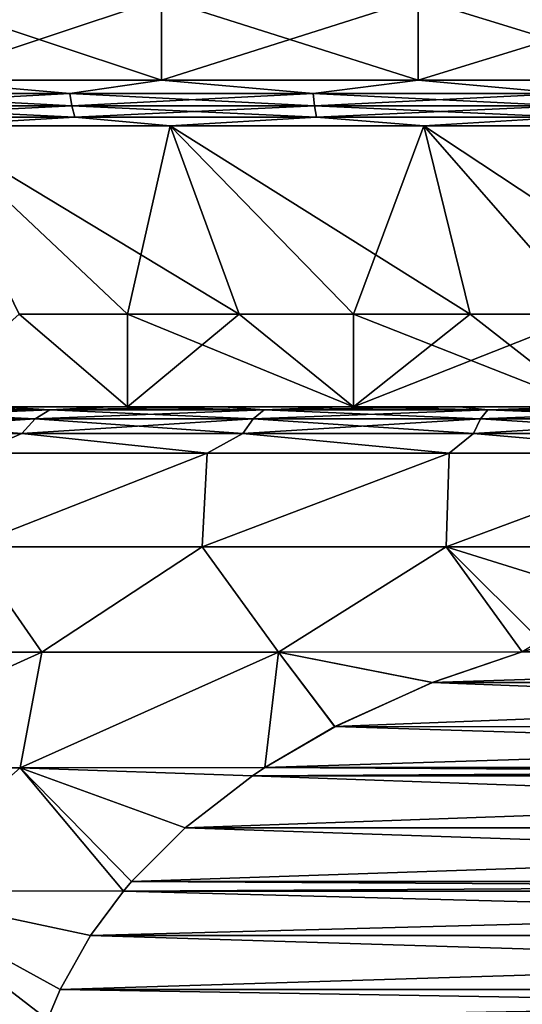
# Model space of a CAD drawing. Header units: millimetres. Extents: x -139 to 106, y -8 to 139.
# Tile 416 of 459: x 71.48 to 74.19, y 41.32 to 46.62. Entities that reach past the tile are written whole.
import ezdxf

# ---------------------------------------------------------------- set-up
doc = ezdxf.new("R2010")
doc.units = ezdxf.units.MM
doc.header["$LTSCALE"] = 53.842063
for name, color, linetype in [('171', 7, 'CONTINUOUS'), ('172', 7, 'CONTINUOUS'), ('173', 7, 'CONTINUOUS'), ('174', 7, 'CONTINUOUS'), ('175', 7, 'CONTINUOUS'), ('176', 7, 'CONTINUOUS'), ('177', 7, 'CONTINUOUS'), ('178', 7, 'CONTINUOUS'), ('412', 7, 'CONTINUOUS'), ('415', 7, 'CONTINUOUS'), ('419', 7, 'CONTINUOUS'), ('420', 7, 'CONTINUOUS'), ('423', 7, 'CONTINUOUS')]:
    doc.layers.add(name, color=color, linetype=linetype)

msp = doc.modelspace()

# ---------------------------------------------------------------- linework, layer by layer
at = {"layer": '171', "color": 7, "linetype": 'CONTINUOUS', "true_color": 0x009900}
for points in [[(70.9233, 46.7379, -10.6255), (72.2448, 46.7379, -11.2202), (70.9233, 46.2969, -10.6255), (70.9233, 46.7379, -10.6255)], [(70.9233, 46.2969, -10.6255), (72.2448, 46.7379, -11.2202), (72.2448, 46.2969, -11.2202), (70.9233, 46.2969, -10.6255)], [(72.2448, 46.7379, -11.2202), (73.6282, 46.7379, -11.6513), (72.2448, 46.2969, -11.2202), (72.2448, 46.7379, -11.2202)], [(72.2448, 46.2969, -11.2202), (73.6282, 46.7379, -11.6513), (73.6282, 46.2969, -11.6513), (72.2448, 46.2969, -11.2202)], [(73.6282, 46.7379, -11.6513), (75.0536, 46.7379, -11.9125), (73.6282, 46.2969, -11.6513), (73.6282, 46.7379, -11.6513)], [(73.6282, 46.2969, -11.6513), (75.0536, 46.7379, -11.9125), (75.0536, 46.2969, -11.9125), (73.6282, 46.2969, -11.6513)]]:
    msp.add_3dface(points, dxfattribs=at)
at = {"layer": '172', "color": 7, "linetype": 'CONTINUOUS', "true_color": 0x009900}
for points in [[(72.2447, 46.7379, 11.2202), (70.9233, 46.7379, 10.6255), (72.2447, 46.2969, 11.2202), (72.2447, 46.7379, 11.2202)], [(72.2447, 46.2969, 11.2202), (70.9233, 46.7379, 10.6255), (70.9233, 46.2969, 10.6255), (72.2447, 46.2969, 11.2202)], [(73.6282, 46.7379, 11.6513), (72.2447, 46.7379, 11.2202), (73.6282, 46.2969, 11.6513), (73.6282, 46.7379, 11.6513)], [(73.6282, 46.2969, 11.6513), (72.2447, 46.7379, 11.2202), (72.2447, 46.2969, 11.2202), (73.6282, 46.2969, 11.6513)], [(75.0536, 46.7379, 11.9125), (73.6282, 46.7379, 11.6513), (75.0536, 46.2969, 11.9125), (75.0536, 46.7379, 11.9125)], [(75.0536, 46.2969, 11.9125), (73.6282, 46.7379, 11.6513), (73.6282, 46.2969, 11.6513), (75.0536, 46.2969, 11.9125)]]:
    msp.add_3dface(points, dxfattribs=at)
at = {"layer": '173', "color": 7, "linetype": 'CONTINUOUS', "true_color": 0x009900}
for points in [[(71.7504, 46.2258, 11.0107), (70.9233, 46.2969, 10.6255), (70.5043, 46.2258, 10.3849), (71.7504, 46.2258, 11.0107)], [(72.2447, 46.2969, 11.2202), (70.9233, 46.2969, 10.6255), (71.7504, 46.2258, 11.0107), (72.2447, 46.2969, 11.2202)], [(73.0608, 46.2258, 11.4877), (72.2447, 46.2969, 11.2202), (71.7504, 46.2258, 11.0107), (73.0608, 46.2258, 11.4877)], [(73.6282, 46.2969, 11.6513), (72.2447, 46.2969, 11.2202), (73.0608, 46.2258, 11.4877), (73.6282, 46.2969, 11.6513)], [(74.4177, 46.2258, 11.8093), (73.6282, 46.2969, 11.6513), (73.0608, 46.2258, 11.4877), (74.4177, 46.2258, 11.8093)], [(75.0536, 46.2969, 11.9125), (73.6282, 46.2969, 11.6513), (74.4177, 46.2258, 11.8093), (75.0536, 46.2969, 11.9125)], [(71.7504, 46.2258, 11.0107), (70.5043, 46.2258, 10.3849), (71.7605, 46.1585, 10.9875), (71.7504, 46.2258, 11.0107)], [(70.5043, 46.2258, 10.3849), (70.5169, 46.1585, 10.363), (71.7605, 46.1585, 10.9875), (70.5043, 46.2258, 10.3849)], [(73.0608, 46.2258, 11.4877), (71.7504, 46.2258, 11.0107), (73.0681, 46.1585, 11.4634), (73.0608, 46.2258, 11.4877)], [(71.7504, 46.2258, 11.0107), (71.7605, 46.1585, 10.9875), (73.0681, 46.1585, 11.4634), (71.7504, 46.2258, 11.0107)], [(74.4177, 46.2258, 11.8093), (73.0608, 46.2258, 11.4877), (74.4221, 46.1585, 11.7843), (74.4177, 46.2258, 11.8093)], [(73.0608, 46.2258, 11.4877), (73.0681, 46.1585, 11.4634), (74.4221, 46.1585, 11.7843), (73.0608, 46.2258, 11.4877)], [(70.5372, 46.0991, 10.3278), (71.7765, 46.0991, 10.9502), (70.5169, 46.1585, 10.363), (70.5372, 46.0991, 10.3278)], [(70.5169, 46.1585, 10.363), (71.7765, 46.0991, 10.9502), (71.7605, 46.1585, 10.9875), (70.5169, 46.1585, 10.363)], [(71.7765, 46.0991, 10.9502), (73.0797, 46.0991, 11.4246), (71.7605, 46.1585, 10.9875), (71.7765, 46.0991, 10.9502)], [(71.7605, 46.1585, 10.9875), (73.0797, 46.0991, 11.4246), (73.0681, 46.1585, 11.4634), (71.7605, 46.1585, 10.9875)], [(73.0797, 46.0991, 11.4246), (74.4291, 46.0991, 11.7444), (73.0681, 46.1585, 11.4634), (73.0797, 46.0991, 11.4246)], [(73.0681, 46.1585, 11.4634), (74.4291, 46.0991, 11.7444), (74.4221, 46.1585, 11.7843), (73.0681, 46.1585, 11.4634)], [(70.5372, 46.0991, 10.3278), (70.9828, 46.0512, 10.5122), (71.7765, 46.0991, 10.9502), (70.5372, 46.0991, 10.3278)], [(70.9828, 46.0512, 10.5122), (72.2901, 46.0512, 11.1006), (71.7765, 46.0991, 10.9502), (70.9828, 46.0512, 10.5122)], [(71.7765, 46.0991, 10.9502), (72.2901, 46.0512, 11.1006), (73.0797, 46.0991, 11.4246), (71.7765, 46.0991, 10.9502)], [(72.2901, 46.0512, 11.1006), (73.6588, 46.0512, 11.5271), (73.0797, 46.0991, 11.4246), (72.2901, 46.0512, 11.1006)], [(73.0797, 46.0991, 11.4246), (73.6588, 46.0512, 11.5271), (74.4291, 46.0991, 11.7444), (73.0797, 46.0991, 11.4246)], [(73.6588, 46.0512, 11.5271), (75.069, 46.0512, 11.7855), (74.4291, 46.0991, 11.7444), (73.6588, 46.0512, 11.5271)]]:
    msp.add_3dface(points, dxfattribs=at)
at = {"layer": '174', "color": 7, "linetype": 'CONTINUOUS', "true_color": 0x009900}
for points in [[(70.5043, 46.2258, -10.3849), (70.9233, 46.2969, -10.6255), (71.7504, 46.2258, -11.0107), (70.5043, 46.2258, -10.3849)], [(70.9233, 46.2969, -10.6255), (72.2448, 46.2969, -11.2202), (71.7504, 46.2258, -11.0107), (70.9233, 46.2969, -10.6255)], [(71.7504, 46.2258, -11.0107), (72.2448, 46.2969, -11.2202), (73.0608, 46.2258, -11.4877), (71.7504, 46.2258, -11.0107)], [(72.2448, 46.2969, -11.2202), (73.6282, 46.2969, -11.6513), (73.0608, 46.2258, -11.4877), (72.2448, 46.2969, -11.2202)], [(73.0608, 46.2258, -11.4877), (73.6282, 46.2969, -11.6513), (74.4177, 46.2258, -11.8093), (73.0608, 46.2258, -11.4877)], [(73.6282, 46.2969, -11.6513), (75.0536, 46.2969, -11.9125), (74.4177, 46.2258, -11.8093), (73.6282, 46.2969, -11.6513)], [(70.5043, 46.2258, -10.3849), (71.7504, 46.2258, -11.0107), (70.5169, 46.1585, -10.363), (70.5043, 46.2258, -10.3849)], [(71.7504, 46.2258, -11.0107), (71.7605, 46.1585, -10.9875), (70.5169, 46.1585, -10.363), (71.7504, 46.2258, -11.0107)], [(71.7504, 46.2258, -11.0107), (73.0608, 46.2258, -11.4877), (71.7605, 46.1585, -10.9875), (71.7504, 46.2258, -11.0107)], [(73.0608, 46.2258, -11.4877), (73.0681, 46.1585, -11.4634), (71.7605, 46.1585, -10.9875), (73.0608, 46.2258, -11.4877)], [(73.0608, 46.2258, -11.4877), (74.4177, 46.2258, -11.8093), (73.0681, 46.1585, -11.4634), (73.0608, 46.2258, -11.4877)], [(74.4177, 46.2258, -11.8093), (74.4221, 46.1585, -11.7843), (73.0681, 46.1585, -11.4634), (74.4177, 46.2258, -11.8093)], [(71.7605, 46.1585, -10.9875), (70.5372, 46.0991, -10.3278), (70.5169, 46.1585, -10.363), (71.7605, 46.1585, -10.9875)], [(71.7765, 46.0991, -10.9502), (70.5372, 46.0991, -10.3278), (71.7605, 46.1585, -10.9875), (71.7765, 46.0991, -10.9502)], [(73.0681, 46.1585, -11.4634), (71.7765, 46.0991, -10.9502), (71.7605, 46.1585, -10.9875), (73.0681, 46.1585, -11.4634)], [(73.0797, 46.0991, -11.4246), (71.7765, 46.0991, -10.9502), (73.0681, 46.1585, -11.4634), (73.0797, 46.0991, -11.4246)], [(74.4221, 46.1585, -11.7843), (73.0797, 46.0991, -11.4246), (73.0681, 46.1585, -11.4634), (74.4221, 46.1585, -11.7843)], [(74.4291, 46.0991, -11.7444), (73.0797, 46.0991, -11.4246), (74.4221, 46.1585, -11.7843), (74.4291, 46.0991, -11.7444)], [(71.7765, 46.0991, -10.9502), (70.9828, 46.0512, -10.5122), (70.5372, 46.0991, -10.3278), (71.7765, 46.0991, -10.9502)], [(72.2901, 46.0512, -11.1006), (70.9828, 46.0512, -10.5122), (71.7765, 46.0991, -10.9502), (72.2901, 46.0512, -11.1006)], [(73.0797, 46.0991, -11.4246), (72.2901, 46.0512, -11.1006), (71.7765, 46.0991, -10.9502), (73.0797, 46.0991, -11.4246)], [(73.6588, 46.0512, -11.5271), (72.2901, 46.0512, -11.1006), (73.0797, 46.0991, -11.4246), (73.6588, 46.0512, -11.5271)], [(74.4291, 46.0991, -11.7444), (73.6588, 46.0512, -11.5271), (73.0797, 46.0991, -11.4246), (74.4291, 46.0991, -11.7444)], [(75.069, 46.0512, -11.7855), (73.6588, 46.0512, -11.5271), (74.4291, 46.0991, -11.7444), (75.069, 46.0512, -11.7855)]]:
    msp.add_3dface(points, dxfattribs=at)
at = {"layer": '175', "color": 7, "linetype": 'CONTINUOUS', "true_color": 0x009900}
for points in [[(70.9828, 46.0512, -10.5122), (72.2901, 46.0512, -11.1006), (72.0614, 45.0379, -9.4329), (70.9828, 46.0512, -10.5122)], [(71.4777, 45.0379, -9.1355), (70.9828, 46.0512, -10.5122), (72.0614, 45.0379, -9.4329), (71.4777, 45.0379, -9.1355)], [(72.0614, 45.0379, -9.4329), (72.2901, 46.0512, -11.1006), (72.6621, 45.0379, -9.6929), (72.0614, 45.0379, -9.4329)], [(72.2901, 46.0512, -11.1006), (73.6588, 46.0512, -11.5271), (73.2786, 45.0379, -9.9148), (72.2901, 46.0512, -11.1006)], [(72.6621, 45.0379, -9.6929), (72.2901, 46.0512, -11.1006), (73.2786, 45.0379, -9.9148), (72.6621, 45.0379, -9.6929)], [(73.2786, 45.0379, -9.9148), (73.6588, 46.0512, -11.5271), (73.9074, 45.0379, -10.0975), (73.2786, 45.0379, -9.9148)], [(73.6588, 46.0512, -11.5271), (75.069, 46.0512, -11.7855), (74.5464, 45.0379, -10.2403), (73.6588, 46.0512, -11.5271)], [(73.9074, 45.0379, -10.0975), (73.6588, 46.0512, -11.5271), (74.5464, 45.0379, -10.2403), (73.9074, 45.0379, -10.0975)]]:
    msp.add_3dface(points, dxfattribs=at)
at = {"layer": '176', "color": 7, "linetype": 'CONTINUOUS', "true_color": 0x009900}
for points in [[(72.2901, 46.0512, 11.1006), (70.9828, 46.0512, 10.5122), (72.6621, 45.0379, 9.6929), (72.2901, 46.0512, 11.1006)], [(72.6621, 45.0379, 9.6929), (70.9828, 46.0512, 10.5122), (72.0614, 45.0379, 9.4329), (72.6621, 45.0379, 9.6929)], [(72.0614, 45.0379, 9.4329), (70.9828, 46.0512, 10.5122), (71.4777, 45.0379, 9.1355), (72.0614, 45.0379, 9.4329)], [(73.6588, 46.0512, 11.5271), (72.2901, 46.0512, 11.1006), (73.9074, 45.0379, 10.0975), (73.6588, 46.0512, 11.5271)], [(73.9074, 45.0379, 10.0975), (72.2901, 46.0512, 11.1006), (73.2786, 45.0379, 9.9148), (73.9074, 45.0379, 10.0975)], [(73.2786, 45.0379, 9.9148), (72.2901, 46.0512, 11.1006), (72.6621, 45.0379, 9.6929), (73.2786, 45.0379, 9.9148)], [(75.069, 46.0512, 11.7855), (73.6588, 46.0512, 11.5271), (75.1936, 45.0379, 10.3428), (75.069, 46.0512, 11.7855)], [(75.1936, 45.0379, 10.3428), (73.6588, 46.0512, 11.5271), (74.5464, 45.0379, 10.2403), (75.1936, 45.0379, 10.3428)], [(74.5464, 45.0379, 10.2403), (73.6588, 46.0512, 11.5271), (73.9074, 45.0379, 10.0975), (74.5464, 45.0379, 10.2403)]]:
    msp.add_3dface(points, dxfattribs=at)
at = {"layer": '177', "color": 7, "linetype": 'CONTINUOUS', "true_color": 0x009900}
for points in [[(72.0612, 44.5379, 9.4328), (71.4777, 45.0379, 9.1355), (70.914, 44.5379, 8.8021), (72.0612, 44.5379, 9.4328)], [(72.0614, 45.0379, 9.4329), (71.4777, 45.0379, 9.1355), (72.0612, 44.5379, 9.4328), (72.0614, 45.0379, 9.4329)], [(73.2785, 44.5379, 9.9148), (72.0614, 45.0379, 9.4329), (72.0612, 44.5379, 9.4328), (73.2785, 44.5379, 9.9148)], [(72.6621, 45.0379, 9.6929), (72.0614, 45.0379, 9.4329), (73.2785, 44.5379, 9.9148), (72.6621, 45.0379, 9.6929)], [(73.2786, 45.0379, 9.9148), (72.6621, 45.0379, 9.6929), (73.2785, 44.5379, 9.9148), (73.2786, 45.0379, 9.9148)], [(74.5465, 44.5379, 10.2403), (73.2786, 45.0379, 9.9148), (73.2785, 44.5379, 9.9148), (74.5465, 44.5379, 10.2403)], [(73.9074, 45.0379, 10.0975), (73.2786, 45.0379, 9.9148), (74.5465, 44.5379, 10.2403), (73.9074, 45.0379, 10.0975)], [(74.5464, 45.0379, 10.2403), (73.9074, 45.0379, 10.0975), (74.5465, 44.5379, 10.2403), (74.5464, 45.0379, 10.2403)]]:
    msp.add_3dface(points, dxfattribs=at)
at = {"layer": '178', "color": 7, "linetype": 'CONTINUOUS', "true_color": 0x009900}
for points in [[(70.914, 44.5379, -8.8021), (71.4777, 45.0379, -9.1355), (72.0612, 44.5379, -9.4328), (70.914, 44.5379, -8.8021)], [(71.4777, 45.0379, -9.1355), (72.0614, 45.0379, -9.4329), (72.0612, 44.5379, -9.4328), (71.4777, 45.0379, -9.1355)], [(72.0614, 45.0379, -9.4329), (72.6621, 45.0379, -9.6929), (72.0612, 44.5379, -9.4328), (72.0614, 45.0379, -9.4329)], [(72.0612, 44.5379, -9.4328), (72.6621, 45.0379, -9.6929), (73.2785, 44.5379, -9.9148), (72.0612, 44.5379, -9.4328)], [(72.6621, 45.0379, -9.6929), (73.2786, 45.0379, -9.9148), (73.2785, 44.5379, -9.9148), (72.6621, 45.0379, -9.6929)], [(73.2786, 45.0379, -9.9148), (73.9074, 45.0379, -10.0975), (73.2785, 44.5379, -9.9148), (73.2786, 45.0379, -9.9148)], [(73.9074, 45.0379, -10.0975), (74.5464, 45.0379, -10.2403), (73.2785, 44.5379, -9.9148), (73.9074, 45.0379, -10.0975)], [(73.2785, 44.5379, -9.9148), (74.5464, 45.0379, -10.2403), (74.5465, 44.5379, -10.2403), (73.2785, 44.5379, -9.9148)]]:
    msp.add_3dface(points, dxfattribs=at)
at = {"layer": '412', "linetype": 'CONTINUOUS'}
for points in [[(72.0612, 44.5379, 9.4328), (70.914, 44.5379, 8.8021), (71.9663, 44.5379, 9.6321), (72.0612, 44.5379, 9.4328)], [(71.9663, 44.5379, 9.6321), (70.914, 44.5379, 8.8021), (71.3704, 44.5379, 9.3284), (71.9663, 44.5379, 9.6321)], [(70.914, 44.5379, -8.8021), (72.0612, 44.5379, -9.4328), (71.3704, 44.5379, -9.3284), (70.914, 44.5379, -8.8021)], [(71.3704, 44.5379, -9.3284), (72.0612, 44.5379, -9.4328), (71.9663, 44.5379, -9.6321), (71.3704, 44.5379, -9.3284)], [(72.5802, 44.5379, 9.8978), (72.0612, 44.5379, 9.4328), (71.9663, 44.5379, 9.6321), (72.5802, 44.5379, 9.8978)], [(71.9663, 44.5379, -9.6321), (72.0612, 44.5379, -9.4328), (72.5802, 44.5379, -9.8978), (71.9663, 44.5379, -9.6321)], [(73.2785, 44.5379, 9.9148), (72.0612, 44.5379, 9.4328), (73.2096, 44.5379, 10.1245), (73.2785, 44.5379, 9.9148)], [(73.2096, 44.5379, 10.1245), (72.0612, 44.5379, 9.4328), (72.5802, 44.5379, 9.8978), (73.2096, 44.5379, 10.1245)], [(72.0612, 44.5379, -9.4328), (73.2785, 44.5379, -9.9148), (72.5802, 44.5379, -9.8978), (72.0612, 44.5379, -9.4328)], [(72.5802, 44.5379, -9.8978), (73.2785, 44.5379, -9.9148), (73.2096, 44.5379, -10.1245), (72.5802, 44.5379, -9.8978)], [(73.852, 44.5379, 10.3112), (73.2785, 44.5379, 9.9148), (73.2096, 44.5379, 10.1245), (73.852, 44.5379, 10.3112)], [(73.2096, 44.5379, -10.1245), (73.2785, 44.5379, -9.9148), (73.852, 44.5379, -10.3112), (73.2096, 44.5379, -10.1245)], [(74.5465, 44.5379, 10.2403), (73.2785, 44.5379, 9.9148), (74.5049, 44.5379, 10.4571), (74.5465, 44.5379, 10.2403)], [(74.5049, 44.5379, 10.4571), (73.2785, 44.5379, 9.9148), (73.852, 44.5379, 10.3112), (74.5049, 44.5379, 10.4571)], [(73.2785, 44.5379, -9.9148), (74.5465, 44.5379, -10.2403), (73.852, 44.5379, -10.3112), (73.2785, 44.5379, -9.9148)], [(73.852, 44.5379, -10.3112), (74.5465, 44.5379, -10.2403), (74.5049, 44.5379, -10.4571), (73.852, 44.5379, -10.3112)]]:
    msp.add_3dface(points, dxfattribs=at)
at = {"layer": '415', "linetype": 'CONTINUOUS'}
for points in [[(72.4633, 43.7847, -11.0907), (71.2031, 43.7847, -10.5471), (72.4904, 44.2879, -10.5724), (72.4633, 43.7847, -11.0907)], [(72.4904, 44.2879, -10.5724), (71.2031, 43.7847, -10.5471), (71.2453, 44.2879, -10.012), (72.4904, 44.2879, -10.5724)], [(71.2031, 43.7847, 10.5471), (72.4633, 43.7847, 11.0907), (72.4904, 44.2879, 10.5724), (71.2031, 43.7847, 10.5471)], [(71.2453, 44.2879, 10.012), (71.2031, 43.7847, 10.5471), (72.4904, 44.2879, 10.5724), (71.2453, 44.2879, 10.012)], [(73.7782, 43.7847, -11.4843), (72.4633, 43.7847, -11.0907), (73.794, 44.2879, -10.9786), (73.7782, 43.7847, -11.4843)], [(73.794, 44.2879, -10.9786), (72.4633, 43.7847, -11.0907), (72.4904, 44.2879, -10.5724), (73.794, 44.2879, -10.9786)], [(72.4633, 43.7847, 11.0907), (73.7782, 43.7847, 11.4843), (73.794, 44.2879, 10.9786), (72.4633, 43.7847, 11.0907)], [(72.4904, 44.2879, 10.5724), (72.4633, 43.7847, 11.0907), (73.794, 44.2879, 10.9786), (72.4904, 44.2879, 10.5724)], [(75.1298, 43.7847, -11.7227), (73.7782, 43.7847, -11.4843), (75.1371, 44.2879, -11.2247), (75.1298, 43.7847, -11.7227)], [(75.1371, 44.2879, -11.2247), (73.7782, 43.7847, -11.4843), (73.794, 44.2879, -10.9786), (75.1371, 44.2879, -11.2247)], [(73.7782, 43.7847, 11.4843), (75.1298, 43.7847, 11.7227), (75.1371, 44.2879, 11.2247), (73.7782, 43.7847, 11.4843)], [(73.794, 44.2879, 10.9786), (73.7782, 43.7847, 11.4843), (75.1371, 44.2879, 11.2247), (73.794, 44.2879, 10.9786)], [(70.3835, 43.216, 10.5817), (71.5985, 43.216, 11.1964), (71.2031, 43.7847, 10.5471), (70.3835, 43.216, 10.5817)], [(71.5985, 43.216, -11.1965), (70.3835, 43.216, -10.5818), (71.2031, 43.7847, -10.5471), (71.5985, 43.216, -11.1965)], [(71.2031, 43.7847, 10.5471), (71.5985, 43.216, 11.1964), (72.4633, 43.7847, 11.0907), (71.2031, 43.7847, 10.5471)], [(72.4633, 43.7847, -11.0907), (71.5985, 43.216, -11.1965), (71.2031, 43.7847, -10.5471), (72.4633, 43.7847, -11.0907)], [(71.5985, 43.216, 11.1964), (72.8744, 43.216, 11.6722), (72.4633, 43.7847, 11.0907), (71.5985, 43.216, 11.1964)], [(72.8744, 43.216, -11.6722), (71.5985, 43.216, -11.1965), (72.4633, 43.7847, -11.0907), (72.8744, 43.216, -11.6722)], [(72.4633, 43.7847, 11.0907), (72.8744, 43.216, 11.6722), (73.7782, 43.7847, 11.4843), (72.4633, 43.7847, 11.0907)], [(73.7782, 43.7847, -11.4843), (72.8744, 43.216, -11.6722), (72.4633, 43.7847, -11.0907), (73.7782, 43.7847, -11.4843)], [(72.8744, 43.216, 11.6722), (74.1888, 43.2188, 12), (73.7782, 43.7847, 11.4843), (72.8744, 43.216, 11.6722)], [(74.1889, 43.2188, -12), (72.8744, 43.216, -11.6722), (73.7782, 43.7847, -11.4843), (74.1889, 43.2188, -12)], [(74.1888, 43.2188, 12), (74.3097, 43.2536, 12), (73.7782, 43.7847, 11.4843), (74.1888, 43.2188, 12)], [(73.7782, 43.7847, 11.4843), (74.3097, 43.2536, 12), (74.9902, 43.4075, 12), (73.7782, 43.7847, 11.4843)], [(75.1298, 43.7847, -11.7227), (74.1889, 43.2188, -12), (73.7782, 43.7847, -11.4843), (75.1298, 43.7847, -11.7227)], [(75.1298, 43.7847, 11.7227), (73.7782, 43.7847, 11.4843), (74.9902, 43.4075, 12), (75.1298, 43.7847, 11.7227)], [(70.2212, 42.5939, 10.8754), (71.4817, 42.5939, 11.5115), (71.5985, 43.216, 11.1964), (70.2212, 42.5939, 10.8754)], [(70.3835, 43.216, 10.5817), (70.2212, 42.5939, 10.8754), (71.5985, 43.216, 11.1964), (70.3835, 43.216, 10.5817)], [(70.3835, 43.216, -10.5818), (71.5985, 43.216, -11.1965), (70.2212, 42.5939, -10.8754), (70.3835, 43.216, -10.5818)], [(71.5985, 43.216, -11.1965), (71.4817, 42.5939, -11.5115), (70.2212, 42.5939, -10.8754), (71.5985, 43.216, -11.1965)], [(71.4817, 42.5939, 11.5115), (72.8004, 42.5948, 12), (72.8744, 43.216, 11.6722), (71.4817, 42.5939, 11.5115)], [(71.5985, 43.216, 11.1964), (71.4817, 42.5939, 11.5115), (72.8744, 43.216, 11.6722), (71.5985, 43.216, 11.1964)], [(71.5985, 43.216, -11.1965), (72.8744, 43.216, -11.6722), (71.4817, 42.5939, -11.5115), (71.5985, 43.216, -11.1965)], [(72.8744, 43.216, -11.6722), (72.8004, 42.5948, -12), (71.4817, 42.5939, -11.5115), (72.8744, 43.216, -11.6722)], [(72.8004, 42.5948, 12), (73.1781, 42.8152, 12), (72.8744, 43.216, 11.6722), (72.8004, 42.5948, 12)], [(72.8004, 42.5948, -12), (72.8744, 43.216, -11.6722), (73.1788, 42.8156, -12), (72.8004, 42.5948, -12)], [(74.1888, 43.2188, 12), (72.8744, 43.216, 11.6722), (73.7034, 43.0527, 12), (74.1888, 43.2188, 12)], [(72.8744, 43.216, -11.6722), (74.1889, 43.2188, -12), (73.7041, 43.053, -12), (72.8744, 43.216, -11.6722)], [(72.8744, 43.216, 11.6722), (73.1781, 42.8152, 12), (73.7034, 43.0527, 12), (72.8744, 43.216, 11.6722)], [(73.1788, 42.8156, -12), (72.8744, 43.216, -11.6722), (73.7041, 43.053, -12), (73.1788, 42.8156, -12)], [(70.2212, 42.5939, 10.8754), (70.7287, 41.9306, 11.4274), (71.4817, 42.5939, 11.5115), (70.2212, 42.5939, 10.8754)], [(71.4817, 42.5939, -11.5115), (70.7287, 41.9306, -11.4275), (70.2212, 42.5939, -10.8754), (71.4817, 42.5939, -11.5115)], [(70.7287, 41.9306, 11.4274), (72.0394, 41.9303, 12), (71.4817, 42.5939, 11.5115), (70.7287, 41.9306, 11.4274)], [(72.0394, 41.9303, -12), (70.7287, 41.9306, -11.4275), (71.4817, 42.5939, -11.5115), (72.0394, 41.9303, -12)], [(72.8004, 42.5948, 12), (71.4817, 42.5939, 11.5115), (72.7346, 42.5509, 12), (72.8004, 42.5948, 12)], [(72.8004, 42.5948, -12), (72.7352, 42.5513, -12), (71.4817, 42.5939, -11.5115), (72.8004, 42.5948, -12)], [(72.0394, 41.9303, 12), (72.0828, 41.9813, 12), (71.4817, 42.5939, 11.5115), (72.0394, 41.9303, 12)], [(71.4817, 42.5939, 11.5115), (72.0828, 41.9813, 12), (72.3711, 42.2699, 12), (71.4817, 42.5939, 11.5115)], [(72.7346, 42.5509, 12), (71.4817, 42.5939, 11.5115), (72.3711, 42.2699, 12), (72.7346, 42.5509, 12)], [(72.0831, 41.9816, -12), (72.0394, 41.9303, -12), (71.4817, 42.5939, -11.5115), (72.0831, 41.9816, -12)], [(72.3715, 42.2703, -12), (72.0831, 41.9816, -12), (71.4817, 42.5939, -11.5115), (72.3715, 42.2703, -12)], [(72.7352, 42.5513, -12), (72.3715, 42.2703, -12), (71.4817, 42.5939, -11.5115), (72.7352, 42.5513, -12)], [(70.5492, 41.2395, 11.5024), (71.6299, 41.2391, 12), (70.7287, 41.9306, 11.4274), (70.5492, 41.2395, 11.5024)], [(71.6299, 41.2391, -12), (70.5493, 41.2395, -11.5024), (70.7287, 41.9306, -11.4275), (71.6299, 41.2391, -12)], [(71.6299, 41.2391, 12), (71.6983, 41.4006, 12), (70.7287, 41.9306, 11.4274), (71.6299, 41.2391, 12)], [(70.7287, 41.9306, 11.4274), (71.6983, 41.4006, 12), (71.8615, 41.6907, 12), (70.7287, 41.9306, 11.4274)], [(72.0394, 41.9303, 12), (70.7287, 41.9306, 11.4274), (71.8615, 41.6907, 12), (72.0394, 41.9303, 12)], [(71.6983, 41.4006, -12), (71.6299, 41.2391, -12), (70.7287, 41.9306, -11.4275), (71.6983, 41.4006, -12)], [(71.8616, 41.6908, -12), (71.6983, 41.4006, -12), (70.7287, 41.9306, -11.4275), (71.8616, 41.6908, -12)], [(72.0394, 41.9303, -12), (71.8616, 41.6908, -12), (70.7287, 41.9306, -11.4275), (72.0394, 41.9303, -12)]]:
    msp.add_3dface(points, dxfattribs=at)
at = {"layer": '419', "linetype": 'CONTINUOUS'}
for points in [[(71.5634, 44.4733, 9.8295), (70.5513, 44.5217, 9.0445), (70.4557, 44.4733, 9.1899), (71.5634, 44.4733, 9.8295)], [(70.5513, 44.5217, -9.0445), (71.6415, 44.5217, -9.674), (70.4557, 44.4733, -9.1899), (70.5513, 44.5217, -9.0445)], [(70.4557, 44.4733, -9.1899), (71.6415, 44.5217, -9.674), (71.5634, 44.4733, -9.8295), (70.4557, 44.4733, -9.1899)], [(71.6415, 44.5217, 9.674), (70.7948, 44.5379, 8.9879), (70.5513, 44.5217, 9.0445), (71.6415, 44.5217, 9.674)], [(70.5513, 44.5217, -9.0445), (71.3704, 44.5379, -9.3284), (71.6415, 44.5217, -9.674), (70.5513, 44.5217, -9.0445)], [(71.6415, 44.5217, 9.674), (70.5513, 44.5217, 9.0445), (71.5634, 44.4733, 9.8295), (71.6415, 44.5217, 9.674)], [(71.3704, 44.5379, 9.3284), (70.7948, 44.5379, 8.9879), (71.6415, 44.5217, 9.674), (71.3704, 44.5379, 9.3284)], [(71.9663, 44.5379, 9.6321), (71.3704, 44.5379, 9.3284), (71.6415, 44.5217, 9.674), (71.9663, 44.5379, 9.6321)], [(71.3704, 44.5379, -9.3284), (71.9663, 44.5379, -9.6321), (71.6415, 44.5217, -9.674), (71.3704, 44.5379, -9.3284)], [(72.738, 44.4733, 10.3361), (71.6415, 44.5217, 9.674), (71.5634, 44.4733, 9.8295), (72.738, 44.4733, 10.3361)], [(71.6415, 44.5217, -9.674), (72.7975, 44.5217, -10.1726), (71.5634, 44.4733, -9.8295), (71.6415, 44.5217, -9.674)], [(71.5634, 44.4733, -9.8295), (72.7975, 44.5217, -10.1726), (72.738, 44.4733, -10.3361), (71.5634, 44.4733, -9.8295)], [(72.7975, 44.5217, 10.1726), (71.9663, 44.5379, 9.6321), (71.6415, 44.5217, 9.674), (72.7975, 44.5217, 10.1726)], [(71.9663, 44.5379, -9.6321), (72.5802, 44.5379, -9.8978), (71.6415, 44.5217, -9.674), (71.9663, 44.5379, -9.6321)], [(71.6415, 44.5217, -9.674), (72.5802, 44.5379, -9.8978), (72.7975, 44.5217, -10.1726), (71.6415, 44.5217, -9.674)], [(72.7975, 44.5217, 10.1726), (71.6415, 44.5217, 9.674), (72.738, 44.4733, 10.3361), (72.7975, 44.5217, 10.1726)], [(72.5802, 44.5379, 9.8978), (71.9663, 44.5379, 9.6321), (72.7975, 44.5217, 10.1726), (72.5802, 44.5379, 9.8978)], [(73.2096, 44.5379, 10.1245), (72.5802, 44.5379, 9.8978), (72.7975, 44.5217, 10.1726), (73.2096, 44.5379, 10.1245)], [(72.5802, 44.5379, -9.8978), (73.2096, 44.5379, -10.1245), (72.7975, 44.5217, -10.1726), (72.5802, 44.5379, -9.8978)], [(73.9633, 44.4733, 10.703), (72.7975, 44.5217, 10.1726), (72.738, 44.4733, 10.3361), (73.9633, 44.4733, 10.703)], [(72.7975, 44.5217, -10.1726), (74.0035, 44.5217, -10.5337), (72.738, 44.4733, -10.3361), (72.7975, 44.5217, -10.1726)], [(72.738, 44.4733, -10.3361), (74.0035, 44.5217, -10.5337), (73.9633, 44.4733, -10.703), (72.738, 44.4733, -10.3361)], [(74.0035, 44.5217, 10.5337), (73.2096, 44.5379, 10.1245), (72.7975, 44.5217, 10.1726), (74.0035, 44.5217, 10.5337)], [(73.2096, 44.5379, -10.1245), (73.852, 44.5379, -10.3112), (72.7975, 44.5217, -10.1726), (73.2096, 44.5379, -10.1245)], [(72.7975, 44.5217, -10.1726), (73.852, 44.5379, -10.3112), (74.0035, 44.5217, -10.5337), (72.7975, 44.5217, -10.1726)], [(74.0035, 44.5217, 10.5337), (72.7975, 44.5217, 10.1726), (73.9633, 44.4733, 10.703), (74.0035, 44.5217, 10.5337)], [(73.852, 44.5379, 10.3112), (73.2096, 44.5379, 10.1245), (74.0035, 44.5217, 10.5337), (73.852, 44.5379, 10.3112)], [(74.5049, 44.5379, 10.4571), (73.852, 44.5379, 10.3112), (74.0035, 44.5217, 10.5337), (74.5049, 44.5379, 10.4571)], [(73.852, 44.5379, -10.3112), (74.5049, 44.5379, -10.4571), (74.0035, 44.5217, -10.5337), (73.852, 44.5379, -10.3112)], [(75.223, 44.4733, 10.9251), (74.0035, 44.5217, 10.5337), (73.9633, 44.4733, 10.703), (75.223, 44.4733, 10.9251)], [(74.0035, 44.5217, -10.5337), (75.2432, 44.5217, -10.7523), (73.9633, 44.4733, -10.703), (74.0035, 44.5217, -10.5337)], [(73.9633, 44.4733, -10.703), (75.2432, 44.5217, -10.7523), (75.223, 44.4733, -10.9251), (73.9633, 44.4733, -10.703)], [(75.2432, 44.5217, 10.7523), (74.5049, 44.5379, 10.4571), (74.0035, 44.5217, 10.5337), (75.2432, 44.5217, 10.7523)], [(74.5049, 44.5379, -10.4571), (75.166, 44.5379, -10.5618), (74.0035, 44.5217, -10.5337), (74.5049, 44.5379, -10.4571)], [(74.0035, 44.5217, -10.5337), (75.166, 44.5379, -10.5618), (75.2432, 44.5217, -10.7523), (74.0035, 44.5217, -10.5337)], [(75.2432, 44.5217, 10.7523), (74.0035, 44.5217, 10.5337), (75.223, 44.4733, 10.9251), (75.2432, 44.5217, 10.7523)], [(71.4905, 44.3944, 9.9747), (70.4557, 44.4733, 9.1899), (70.3664, 44.3944, 9.3257), (71.4905, 44.3944, 9.9747)], [(70.4557, 44.4733, -9.1899), (71.5634, 44.4733, -9.8295), (70.3664, 44.3944, -9.3257), (70.4557, 44.4733, -9.1899)], [(70.3664, 44.3944, -9.3257), (71.5634, 44.4733, -9.8295), (71.4905, 44.3944, -9.9747), (70.3664, 44.3944, -9.3257)], [(71.5634, 44.4733, 9.8295), (70.4557, 44.4733, 9.1899), (71.4905, 44.3944, 9.9747), (71.5634, 44.4733, 9.8295)], [(72.6824, 44.3944, 10.4888), (71.5634, 44.4733, 9.8295), (71.4905, 44.3944, 9.9747), (72.6824, 44.3944, 10.4888)], [(71.5634, 44.4733, -9.8295), (72.738, 44.4733, -10.3361), (71.4905, 44.3944, -9.9747), (71.5634, 44.4733, -9.8295)], [(71.4905, 44.3944, -9.9747), (72.738, 44.4733, -10.3361), (72.6824, 44.3944, -10.4888), (71.4905, 44.3944, -9.9747)], [(72.738, 44.4733, 10.3361), (71.5634, 44.4733, 9.8295), (72.6824, 44.3944, 10.4888), (72.738, 44.4733, 10.3361)], [(73.9259, 44.3944, 10.8611), (72.738, 44.4733, 10.3361), (72.6824, 44.3944, 10.4888), (73.9259, 44.3944, 10.8611)], [(72.738, 44.4733, -10.3361), (73.9633, 44.4733, -10.703), (72.6824, 44.3944, -10.4888), (72.738, 44.4733, -10.3361)], [(72.6824, 44.3944, -10.4888), (73.9633, 44.4733, -10.703), (73.9259, 44.3944, -10.8611), (72.6824, 44.3944, -10.4888)], [(73.9633, 44.4733, 10.703), (72.738, 44.4733, 10.3361), (73.9259, 44.3944, 10.8611), (73.9633, 44.4733, 10.703)], [(75.2042, 44.3944, 11.0865), (73.9633, 44.4733, 10.703), (73.9259, 44.3944, 10.8611), (75.2042, 44.3944, 11.0865)], [(73.9633, 44.4733, -10.703), (75.223, 44.4733, -10.9251), (73.9259, 44.3944, -10.8611), (73.9633, 44.4733, -10.703)], [(73.9259, 44.3944, -10.8611), (75.223, 44.4733, -10.9251), (75.2042, 44.3944, -11.0865), (73.9259, 44.3944, -10.8611)], [(75.223, 44.4733, 10.9251), (73.9633, 44.4733, 10.703), (75.2042, 44.3944, 11.0865), (75.223, 44.4733, 10.9251)], [(71.2453, 44.2879, -10.012), (70.3664, 44.3944, -9.3257), (71.4905, 44.3944, -9.9747), (71.2453, 44.2879, -10.012)], [(71.2453, 44.2879, 10.012), (71.4905, 44.3944, 9.9747), (70.3664, 44.3944, 9.3257), (71.2453, 44.2879, 10.012)], [(72.4904, 44.2879, -10.5724), (71.2453, 44.2879, -10.012), (71.4905, 44.3944, -9.9747), (72.4904, 44.2879, -10.5724)], [(71.2453, 44.2879, 10.012), (72.4904, 44.2879, 10.5724), (71.4905, 44.3944, 9.9747), (71.2453, 44.2879, 10.012)], [(72.4904, 44.2879, -10.5724), (71.4905, 44.3944, -9.9747), (72.6824, 44.3944, -10.4888), (72.4904, 44.2879, -10.5724)], [(72.4904, 44.2879, 10.5724), (72.6824, 44.3944, 10.4888), (71.4905, 44.3944, 9.9747), (72.4904, 44.2879, 10.5724)], [(73.794, 44.2879, -10.9786), (72.4904, 44.2879, -10.5724), (72.6824, 44.3944, -10.4888), (73.794, 44.2879, -10.9786)], [(72.4904, 44.2879, 10.5724), (73.794, 44.2879, 10.9786), (72.6824, 44.3944, 10.4888), (72.4904, 44.2879, 10.5724)], [(73.794, 44.2879, -10.9786), (72.6824, 44.3944, -10.4888), (73.9259, 44.3944, -10.8611), (73.794, 44.2879, -10.9786)], [(73.794, 44.2879, 10.9786), (73.9259, 44.3944, 10.8611), (72.6824, 44.3944, 10.4888), (73.794, 44.2879, 10.9786)], [(75.1371, 44.2879, -11.2247), (73.794, 44.2879, -10.9786), (73.9259, 44.3944, -10.8611), (75.1371, 44.2879, -11.2247)], [(73.794, 44.2879, 10.9786), (75.1371, 44.2879, 11.2247), (73.9259, 44.3944, 10.8611), (73.794, 44.2879, 10.9786)], [(75.1371, 44.2879, -11.2247), (73.9259, 44.3944, -10.8611), (75.2042, 44.3944, -11.0865), (75.1371, 44.2879, -11.2247)], [(75.1371, 44.2879, 11.2247), (75.2042, 44.3944, 11.0865), (73.9259, 44.3944, 10.8611), (75.1371, 44.2879, 11.2247)]]:
    msp.add_3dface(points, dxfattribs=at)
at = {"layer": '420', "linetype": 'CONTINUOUS'}
for points in [[(78.8111, 43.2188, 12), (78.6896, 43.2538, 12), (74.1888, 43.2188, 12), (78.8111, 43.2188, 12)], [(74.1888, 43.2188, 12), (78.6896, 43.2538, 12), (74.3097, 43.2536, 12), (74.1888, 43.2188, 12)], [(79.2959, 43.053, 12), (78.8111, 43.2188, 12), (73.7034, 43.0527, 12), (79.2959, 43.053, 12)], [(78.8111, 43.2188, 12), (74.1888, 43.2188, 12), (73.7034, 43.0527, 12), (78.8111, 43.2188, 12)], [(73.1781, 42.8152, 12), (79.8212, 42.8156, 12), (73.7034, 43.0527, 12), (73.1781, 42.8152, 12)], [(79.8212, 42.8156, 12), (79.2959, 43.053, 12), (73.7034, 43.0527, 12), (79.8212, 42.8156, 12)], [(80.1996, 42.5948, 12), (79.8212, 42.8156, 12), (72.8004, 42.5948, 12), (80.1996, 42.5948, 12)], [(72.8004, 42.5948, 12), (79.8212, 42.8156, 12), (73.1781, 42.8152, 12), (72.8004, 42.5948, 12)], [(80.2648, 42.5513, 12), (80.1996, 42.5948, 12), (72.7346, 42.5509, 12), (80.2648, 42.5513, 12)], [(80.1996, 42.5948, 12), (72.8004, 42.5948, 12), (72.7346, 42.5509, 12), (80.1996, 42.5948, 12)], [(80.6285, 42.2703, 12), (72.7346, 42.5509, 12), (72.3711, 42.2699, 12), (80.6285, 42.2703, 12)], [(80.6285, 42.2703, 12), (80.2648, 42.5513, 12), (72.7346, 42.5509, 12), (80.6285, 42.2703, 12)], [(72.0828, 41.9813, 12), (80.9169, 41.9816, 12), (72.3711, 42.2699, 12), (72.0828, 41.9813, 12)], [(80.9169, 41.9816, 12), (80.6285, 42.2703, 12), (72.3711, 42.2699, 12), (80.9169, 41.9816, 12)], [(80.9606, 41.9303, 12), (80.9169, 41.9816, 12), (72.0394, 41.9303, 12), (80.9606, 41.9303, 12)], [(72.0394, 41.9303, 12), (80.9169, 41.9816, 12), (72.0828, 41.9813, 12), (72.0394, 41.9303, 12)], [(81.1384, 41.6908, 12), (80.9606, 41.9303, 12), (71.8615, 41.6907, 12), (81.1384, 41.6908, 12)], [(80.9606, 41.9303, 12), (72.0394, 41.9303, 12), (71.8615, 41.6907, 12), (80.9606, 41.9303, 12)], [(81.3017, 41.4006, 12), (81.1384, 41.6908, 12), (71.6983, 41.4006, 12), (81.3017, 41.4006, 12)], [(71.6983, 41.4006, 12), (81.1384, 41.6908, 12), (71.8615, 41.6907, 12), (71.6983, 41.4006, 12)], [(81.3701, 41.2391, 12), (81.3017, 41.4006, 12), (71.6299, 41.2391, 12), (81.3701, 41.2391, 12)], [(71.6299, 41.2391, 12), (81.3017, 41.4006, 12), (71.6983, 41.4006, 12), (71.6299, 41.2391, 12)]]:
    msp.add_3dface(points, dxfattribs=at)
at = {"layer": '423', "linetype": 'CONTINUOUS'}
for points in [[(74.1889, 43.2188, -12), (79.2966, 43.0527, -12), (73.7041, 43.053, -12), (74.1889, 43.2188, -12)], [(79.2966, 43.0527, -12), (73.1788, 42.8156, -12), (73.7041, 43.053, -12), (79.2966, 43.0527, -12)], [(79.2966, 43.0527, -12), (79.8219, 42.8152, -12), (73.1788, 42.8156, -12), (79.2966, 43.0527, -12)], [(80.1996, 42.5948, -12), (72.8004, 42.5948, -12), (73.1788, 42.8156, -12), (80.1996, 42.5948, -12)], [(79.8219, 42.8152, -12), (80.1996, 42.5948, -12), (73.1788, 42.8156, -12), (79.8219, 42.8152, -12)], [(80.2654, 42.5509, -12), (72.7352, 42.5513, -12), (72.8004, 42.5948, -12), (80.2654, 42.5509, -12)], [(80.1996, 42.5948, -12), (80.2654, 42.5509, -12), (72.8004, 42.5948, -12), (80.1996, 42.5948, -12)], [(80.2654, 42.5509, -12), (72.3715, 42.2703, -12), (72.7352, 42.5513, -12), (80.2654, 42.5509, -12)], [(80.2654, 42.5509, -12), (80.6289, 42.2699, -12), (72.3715, 42.2703, -12), (80.2654, 42.5509, -12)], [(80.6289, 42.2699, -12), (72.0831, 41.9816, -12), (72.3715, 42.2703, -12), (80.6289, 42.2699, -12)], [(80.6289, 42.2699, -12), (80.9172, 41.9813, -12), (72.0831, 41.9816, -12), (80.6289, 42.2699, -12)], [(80.9606, 41.9303, -12), (72.0394, 41.9303, -12), (72.0831, 41.9816, -12), (80.9606, 41.9303, -12)], [(80.9172, 41.9813, -12), (80.9606, 41.9303, -12), (72.0831, 41.9816, -12), (80.9172, 41.9813, -12)], [(81.1385, 41.6907, -12), (71.8616, 41.6908, -12), (72.0394, 41.9303, -12), (81.1385, 41.6907, -12)], [(80.9606, 41.9303, -12), (81.1385, 41.6907, -12), (72.0394, 41.9303, -12), (80.9606, 41.9303, -12)], [(81.3017, 41.4006, -12), (71.6983, 41.4006, -12), (71.8616, 41.6908, -12), (81.3017, 41.4006, -12)], [(81.1385, 41.6907, -12), (81.3017, 41.4006, -12), (71.8616, 41.6908, -12), (81.1385, 41.6907, -12)], [(81.3701, 41.2391, -12), (71.6299, 41.2391, -12), (71.6983, 41.4006, -12), (81.3701, 41.2391, -12)], [(81.3017, 41.4006, -12), (81.3701, 41.2391, -12), (71.6983, 41.4006, -12), (81.3017, 41.4006, -12)]]:
    msp.add_3dface(points, dxfattribs=at)

doc.saveas('drawing.dxf')
